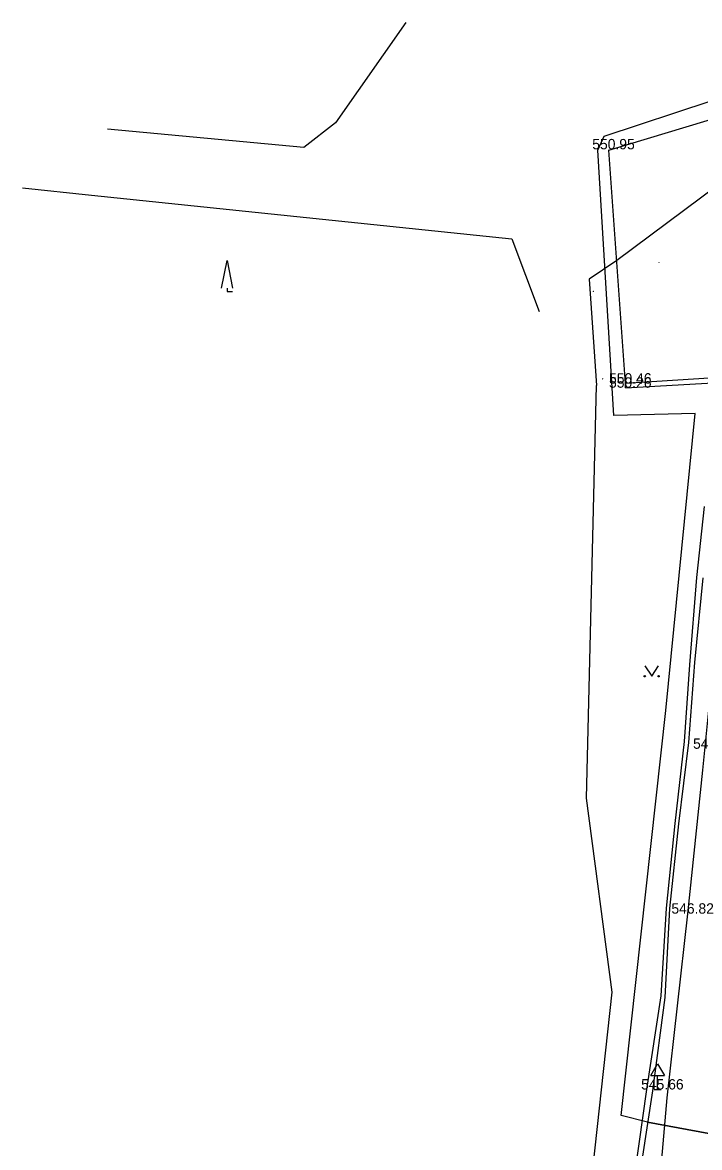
# Model space of a CAD drawing. Extents: x -669393 to -668650, y -1126925 to -1126294.
# Drawn here: x -669343.4 to -669294.5, y -1126526.1 to -1126444.9 of the extents above; entities that cross this region are included whole.
import ezdxf

# ---------------------------------------------------------------- set-up
doc = ezdxf.new("R2010")
doc.units = 0
for name, color, linetype in [('G_Bod_tecka', 7, 'Continuous'), ('G_Bod_vyska', 7, 'Continuous'), ('G_Objekty_dopravni', 7, 'Continuous'), ('G_Plochy_zpevnene', 7, 'Continuous'), ('G_Ploty', 7, 'Continuous'), ('G_Vyskopis-bod_terenu', 7, 'Continuous'), ('G_Z_CHRANICKA-TEPLOVOD_kotovane', 7, 'Continuous'), ('G_Z_ELsilove_podz_kotovane', 7, 'Continuous'), ('G_Z_SPOJE_podz_geodeticky', 7, 'Continuous'), ('G_Z_SPOJE_podz_kotovane', 7, 'Continuous'), ('G_Z_SPOJE_podz_priblizne', 7, 'Continuous'), ('G_Zelen-okraj', 7, 'Continuous'), ('G_Zelen-Znacky', 7, 'Continuous')]:
    doc.layers.add(name, color=color, linetype=linetype)

msp = doc.modelspace()

# ---------------------------------------------------------------- linework, layer by layer
at = {"layer": 'G_Bod_tecka'}
for p, q in [((-669301.06, -1126454.03), (-669301.06, -1126454.03)), ((-669299.85, -1126470.95), (-669299.85, -1126470.95)), ((-669299.84, -1126471.25), (-669299.84, -1126471.25)), ((-669295.36, -1126509.24), (-669295.36, -1126509.24)), ((-669297.53, -1126521.94), (-669297.53, -1126521.94))]:
    msp.add_line(p, q, dxfattribs=at)
at = {"layer": 'G_Objekty_dopravni'}
for p, q in [((-669298.03, -1126520.94), (-669297.53, -1126520.09)), ((-669297.53, -1126520.09), (-669297.03, -1126520.94)), ((-669298.03, -1126520.94), (-669297.03, -1126520.94)), ((-669297.53, -1126521.94), (-669297.53, -1126520.94)), ((-669297.78, -1126521.94), (-669297.28, -1126521.94))]:
    msp.add_line(p, q, dxfattribs=at)
at = {"layer": 'G_Plochy_zpevnene'}
msp.add_lwpolyline([(-669297.23, -1126526.98), (-669296.85, -1126522.54), (-669295.36, -1126509.24), (-669294.28, -1126498.88), (-669293.24, -1126488.52), (-669292.4, -1126479.65), (-669291.57, -1126470.78)], dxfattribs=at)
at = {"layer": 'G_Ploty'}
for p, q in [((-669315.697, -1126444.869), (-669320.77, -1126452.12)), ((-669301.06, -1126454.08), (-669287.41, -1126449.96)), ((-669320.77, -1126452.12), (-669323.07, -1126453.89)), ((-669323.07, -1126453.89), (-669337.219, -1126452.563)), ((-669299.85, -1126470.95), (-669301.06, -1126454.08)), ((-669291.59, -1126470.42), (-669299.85, -1126470.95)), ((-669299.84, -1126471.25), (-669299.85, -1126470.95)), ((-669299.84, -1126471.25), (-669291.57, -1126470.78))]:
    msp.add_line(p, q, dxfattribs=at)
at = {"layer": 'G_Vyskopis-bod_terenu'}
for p, q in [((-669297.43, -1126462.21), (-669297.41, -1126462.21)), ((-669297.42, -1126462.195), (-669297.42, -1126462.21)), ((-669297.42, -1126462.225), (-669297.42, -1126462.21)), ((-669302.18, -1126464.28), (-669302.16, -1126464.28)), ((-669302.17, -1126464.265), (-669302.17, -1126464.28)), ((-669302.17, -1126464.295), (-669302.17, -1126464.28)), ((-669301.53, -1126470.6), (-669301.51, -1126470.6)), ((-669301.52, -1126470.585), (-669301.52, -1126470.6)), ((-669301.52, -1126470.615), (-669301.52, -1126470.6))]:
    msp.add_line(p, q, dxfattribs=at)
at = {"layer": 'G_Z_CHRANICKA-TEPLOVOD_kotovane'}
msp.add_lwpolyline([(-669298.25, -1126524.31), (-669290.07, -1126525.82)], dxfattribs=at)
at = {"layer": 'G_Z_ELsilove_podz_kotovane'}
for points in [[(-669301.875, -1126558.955), (-669301.588, -1126556.109), (-669301.4, -1126550.39), (-669301.272, -1126545.461), (-669300.712, -1126539.465), (-669300.29, -1126535.404), (-669299.688, -1126531.676), (-669298.314, -1126521.946), (-669297.269, -1126515.174), (-669296.892, -1126508.835), (-669296.268, -1126502.722), (-669295.593, -1126496.807), (-669295.195, -1126491.27), (-669294.703, -1126484.965), (-669294.159, -1126479.826)], [(-669301.287, -1126557.416), (-669301.361, -1126556.208), (-669300.863, -1126550.473), (-669300.382, -1126545.645), (-669300.074, -1126539.564), (-669299.661, -1126535.407), (-669299.361, -1126531.789), (-669297.88, -1126522.048), (-669296.989, -1126515.295), (-669296.655, -1126508.855), (-669295.996, -1126502.742), (-669295.286, -1126496.876), (-669294.857, -1126491.104), (-669294.238, -1126484.98)]]:
    msp.add_lwpolyline(points, dxfattribs=at)
at = {"layer": 'G_Z_SPOJE_podz_geodeticky'}
for points in [[(-669263.78, -1126453.12), (-669264.3, -1126451.3), (-669291.99, -1126455.72), (-669300.48, -1126462.06), (-669302.48, -1126463.41), (-669301.93, -1126471.1)], [(-669296.52, -1126546.94), (-669304.3, -1126545.89), (-669303.4, -1126538.72), (-669300.8, -1126514.91), (-669302.66, -1126500.89), (-669301.93, -1126471.1)]]:
    msp.add_lwpolyline(points, dxfattribs=at)
at = {"layer": 'G_Z_SPOJE_podz_kotovane'}
for points in [[(-669290.07, -1126525.82), (-669298.25, -1126524.31), (-669300.16, -1126523.83), (-669296.94, -1126494.56), (-669294.82, -1126473.12), (-669300.69, -1126473.26), (-669301.85, -1126454.1), (-669301.38, -1126453.09), (-669285.95, -1126447.98)], [(-669263.78, -1126453.12), (-669264.3, -1126451.3), (-669291.99, -1126455.72), (-669300.48, -1126462.06), (-669302.48, -1126463.41), (-669301.93, -1126471.1)], [(-669296.52, -1126546.94), (-669304.3, -1126545.89), (-669303.4, -1126538.72), (-669300.8, -1126514.91), (-669302.66, -1126500.89), (-669301.93, -1126471.1)]]:
    msp.add_lwpolyline(points, dxfattribs=at)
at = {"layer": 'G_Z_SPOJE_podz_priblizne'}
for points in [[(-669263.78, -1126453.12), (-669264.3, -1126451.3), (-669291.99, -1126455.72), (-669300.48, -1126462.06), (-669302.48, -1126463.41), (-669301.93, -1126471.1)], [(-669296.52, -1126546.94), (-669304.3, -1126545.89), (-669303.4, -1126538.72), (-669300.8, -1126514.91), (-669302.66, -1126500.89), (-669301.93, -1126471.1)]]:
    msp.add_lwpolyline(points, dxfattribs=at)
at = {"layer": 'G_Zelen-okraj'}
for p, q in [((-669338.39, -1126457.34), (-669308.06, -1126460.5)), ((-669308.06, -1126460.5), (-669306.08, -1126465.74))]:
    msp.add_line(p, q, dxfattribs=at)
msp.add_lwpolyline([(-669343.36, -1126456.82), (-669338.39, -1126457.34)], dxfattribs=at)
at = {"layer": 'G_Zelen-Znacky'}
for points in [[(-669329, -1126464.05), (-669328.6, -1126462.05)], [(-669328.6, -1126462.05), (-669328.2, -1126464.05)], [(-669328.6, -1126464.05), (-669328.6, -1126464.3)], [(-669328.6, -1126464.3), (-669328.2, -1126464.3)], [(-669298.46, -1126491.34), (-669297.96, -1126492.09)], [(-669297.96, -1126492.09), (-669297.46, -1126491.34)]]:
    msp.add_lwpolyline(points, dxfattribs=at)
for centre in [(-669298.461, -1126492.09), (-669297.461, -1126492.09)]:
    msp.add_circle(centre, 0.05, dxfattribs=at)

# ---------------------------------------------------------------- texts
at = {"layer": 'G_Bod_vyska'}
for s, p in [('550.95', (-669302.248, -1126454.03)), ('550.46', (-669301.039, -1126470.95)), ('550.26', (-669301.039, -1126471.25)), ('547.72', (-669294.974, -1126497.33)), ('546.82', (-669296.538, -1126509.24)), ('545.66', (-669298.722, -1126521.94))]:
    msp.add_text(s, height=0.75, dxfattribs=at).set_placement(p)

doc.saveas('drawing.dxf')
